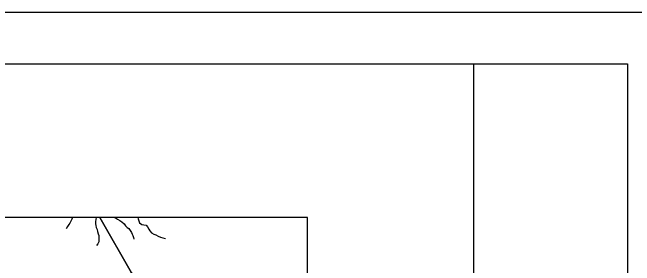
# Model space of a CAD drawing. Extents: x -139 to 835, y 0 to 440.
# Drawn here: x 550 to 671.4, y 390.7 to 440 of the extents above; entities that cross this region are included whole.
import ezdxf

# ---------------------------------------------------------------- set-up
doc = ezdxf.new("R2010")
doc.units = 0
for name, color, linetype in [('Default', 7, 'Continuous'), ('GM_X_Minor_River', 7, 'Continuous'), ('SH_Border', 7, 'Continuous'), ('SH_Cut_Line', 7, 'Continuous')]:
    doc.layers.add(name, color=color, linetype=linetype)

msp = doc.modelspace()

# ---------------------------------------------------------------- linework, layer by layer
at = {"layer": 'Default'}
msp.add_lwpolyline([(544.24, 377.81), (556.01, 382.1), (573.29, 389.29), (567.1, 400.08), (373.24, 400.08)], dxfattribs=at)
msp.add_lwpolyline([(607.6, 313.69), (607.6, 400.08), (567.1, 400.08), (573.29, 389.29), (593.77, 354.54), (598.35, 346.67), (599.1, 345.23), (599.52, 343.44)], close=True, dxfattribs=at)
at = {"layer": 'GM_X_Minor_River'}
for points in [[(561.77, 400.08), (561.77, 400.07), (561.64, 399.73), (561.46, 399.38), (561.26, 398.99), (561.06, 398.68), (560.81, 398.31), (560.53, 397.89)], [(566.35, 400.08), (566.35, 400.08), (566.28, 399.65), (566.26, 399.31), (566.25, 398.84), (566.3, 398.53), (566.4, 398.1), (566.54, 397.75), (566.64, 397.31), (566.77, 396.88), (566.86, 396.56), (566.87, 396.08), (566.87, 395.65), (566.88, 395.34), (566.69, 394.92), (566.45, 394.61)], [(569.92, 400.08), (570.11, 399.99), (570.55, 399.73), (570.99, 399.48), (571.37, 399.24), (571.82, 398.81), (572.07, 398.45), (572.39, 398.12), (572.72, 397.93), (573.03, 397.54), (573.27, 397.14), (573.4, 396.83), (573.5, 396.53), (573.64, 396.18), (573.72, 395.82)], [(574.49, 400.08), (574.59, 399.79), (574.68, 399.43), (574.81, 399.05), (575.25, 398.71), (575.68, 398.67), (576.09, 398.58), (576.36, 398.24), (576.66, 397.77), (576.84, 397.46), (577.15, 397.09), (577.64, 396.85), (577.99, 396.71), (578.48, 396.45), (578.92, 396.25), (579.38, 396.13), (579.86, 395.98)]]:
    msp.add_lwpolyline(points, dxfattribs=at)
at = {"layer": 'SH_Border'}
msp.add_line((640, 10), (640, 430), dxfattribs=at)
msp.add_lwpolyline([(30, 430), (670, 430), (670, 10), (30, 10)], close=True, dxfattribs=at)
at = {"layer": 'SH_Cut_Line'}
for points in [[(0, 0), (680, 0), (680, 440), (0, 440)], [(607.6, 213.41), (607.6, 400.08), (373.24, 400.08), (373.24, 228.62), (390.41, 227.87), (402.97, 227.04), (407.39, 226.86), (433.73, 225.42), (479.46, 222.21), (494.74, 221.15), (512.65, 220.11), (533.71, 218.46), (553.87, 217.08)]]:
    msp.add_lwpolyline(points, close=True, dxfattribs=at)

doc.saveas('drawing.dxf')
